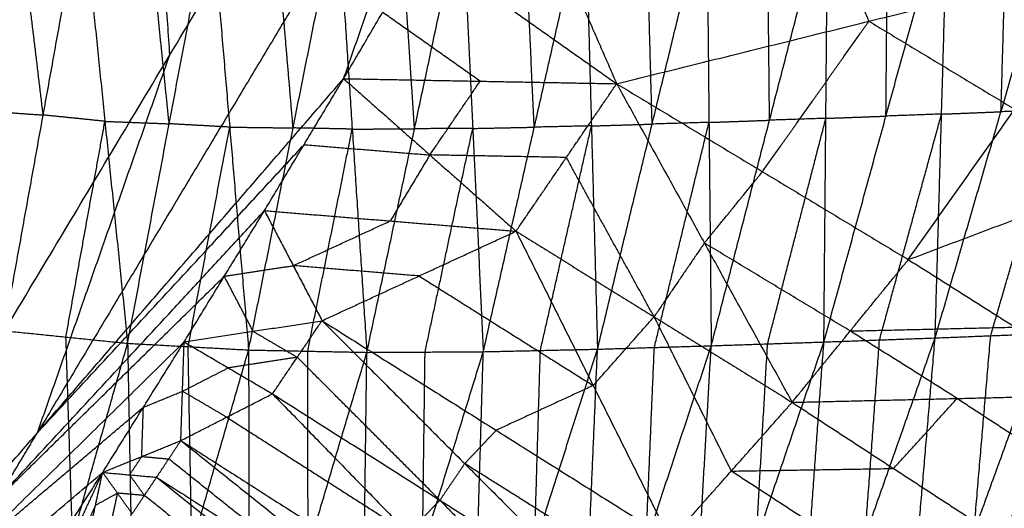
# Model space of a CAD drawing. Header units: millimetres. Extents: x -106 to 110, y -96 to 120.
# Tile 664 of 1020: x 86.58 to 92.24, y -41.97 to -39.16. Entities that reach past the tile are written whole.
import ezdxf

# ---------------------------------------------------------------- set-up
doc = ezdxf.new("R2010")
doc.units = ezdxf.units.MM
doc.header["$MEASUREMENT"] = 0
doc.layers.add('Default', color=7, linetype='Continuous', true_color=0x000000)

msp = doc.modelspace()

# ---------------------------------------------------------------- linework, layer by layer
at = {"layer": 'Default'}
for points in [[(87.0432, -33.5978, 10.5669), (87.2425, -36.4814, 11.292), (87.4418, -39.3649, 12.0172)], [(84.9206, -43.5713, 12.0172), (87.4418, -39.3649, 12.0172), (89.963, -35.1585, 12.0172)], [(88.4432, -39.4986, 12.4242), (89.2031, -37.3286, 12.2207), (89.963, -35.1585, 12.0172)], [(89.2031, -37.3286, 12.2207), (87.9425, -39.4318, 12.2207), (86.6819, -41.535, 12.2207)], [(89.334, -37.9685, 12.4242), (89.674, -38.7481, 12.7597), (90.014, -39.5276, 13.0952)], [(91.1252, -38.3887, 13.0681), (91.2953, -38.7785, 13.2358), (91.4653, -39.1682, 13.4036)], [(91.8463, -40.9897, 8.5881), (92.2253, -39.6888, 8.2274), (92.6043, -38.3878, 7.8667)], [(92.2253, -39.6888, 8.2274), (92.2439, -39.045, 7.9621), (92.2624, -38.4012, 7.6968)], [(86.7148, -39.7077, 5.8482), (86.6386, -39.074, 5.5965), (86.5624, -38.4403, 5.3448)], [(90.5582, -41.0349, 7.9537), (90.8936, -39.7376, 7.5732), (91.229, -38.4403, 7.1926)], [(90.8936, -39.7376, 7.5732), (90.8871, -39.0952, 7.3018), (90.8806, -38.4527, 7.0304)], [(91.2064, -41.0132, 8.2692), (91.5634, -39.7139, 7.898), (91.9204, -38.4146, 7.5268)], [(91.2064, -41.0132, 8.2692), (91.2177, -39.7268, 7.7309), (91.229, -38.4403, 7.1926)], [(91.5634, -39.7139, 7.898), (91.5691, -39.0707, 7.6288), (91.5747, -38.4275, 7.3597)], [(91.8463, -40.9897, 8.5881), (91.8834, -39.7022, 8.0574), (91.9204, -38.4146, 7.5268)], [(86.4905, -40.9484, 6.2394), (86.7148, -39.7077, 5.8482), (86.939, -38.467, 5.4571)], [(86.939, -38.467, 5.4571), (87.0698, -39.7439, 5.9786), (87.2005, -41.0209, 6.5001)], [(87.2005, -41.0209, 6.5001), (87.4396, -39.7581, 6.1024), (87.6787, -38.4953, 5.7048)], [(87.4396, -39.7581, 6.1024), (87.3742, -39.1196, 5.8417), (87.3089, -38.4811, 5.5809)], [(87.6787, -38.4953, 5.7048), (87.7876, -39.7772, 6.2389), (87.8965, -41.0592, 6.7731)], [(87.8965, -41.0592, 6.7731), (88.1525, -39.7819, 6.3732), (88.4084, -38.5046, 5.9733)], [(88.1525, -39.7819, 6.3732), (88.098, -39.1409, 6.1061), (88.0435, -38.5, 5.839)], [(88.4084, -38.5046, 5.9733), (88.4926, -39.7888, 6.5142), (88.5768, -41.0729, 7.055)], [(88.5768, -41.0729, 7.055), (88.8511, -39.7867, 6.6563), (89.1254, -38.5004, 6.2577)], [(88.8511, -39.7867, 6.6563), (88.809, -39.1446, 6.3859), (88.7669, -38.5025, 6.1155)], [(89.1254, -38.5004, 6.2577), (89.1861, -39.7848, 6.8021), (89.2467, -41.0692, 7.3465)], [(89.2467, -41.0692, 7.3465), (89.5402, -39.7776, 6.9517), (89.8337, -38.4861, 6.5569)], [(89.5402, -39.7776, 6.9517), (89.5099, -39.1355, 6.6795), (89.4796, -38.4933, 6.4073)], [(89.8337, -38.4861, 6.5569), (89.8688, -39.7704, 7.101), (89.9039, -41.0546, 7.645)], [(89.9039, -41.0546, 7.645), (90.2181, -39.7598, 7.2566), (90.5323, -38.465, 6.8681)], [(90.2181, -39.7598, 7.2566), (90.2006, -39.1177, 6.9845), (90.183, -38.4756, 6.7125)], [(90.5323, -38.465, 6.8681), (90.5452, -39.75, 7.4109), (90.5582, -41.0349, 7.9537)], [(88.4432, -39.4986, 12.4242), (88.6675, -39.1171, 12.4242), (88.8919, -38.7355, 12.4242)], [(88.4432, -39.4986, 12.4242), (88.6675, -39.1171, 12.4242), (88.8919, -38.7355, 12.4242)], [(88.8919, -38.7355, 12.4242), (89.453, -39.1316, 12.7597), (90.014, -39.5276, 13.0952)], [(90.014, -39.5276, 13.0952), (91.4653, -39.1682, 13.4036), (92.9165, -38.8089, 13.712)], [(91.6921, -40.5395, 13.6654), (92.3043, -39.6742, 13.6887), (92.9165, -38.8089, 13.712)], [(89.2286, -39.5131, 12.7597), (88.9481, -39.3151, 12.592), (88.6675, -39.1171, 12.4242)], [(90.8531, -40.0336, 13.3803), (91.1592, -39.6009, 13.3919), (91.4653, -39.1682, 13.4036)], [(91.4653, -39.1682, 13.4036), (91.8848, -39.4212, 13.5461), (92.3043, -39.6742, 13.6887)], [(86.6819, -41.535, 12.2207), (87.0619, -40.4499, 12.1189), (87.4418, -39.3649, 12.0172)], [(84.9206, -43.5713, 12.0172), (86.6819, -41.535, 12.2207), (88.4432, -39.4986, 12.4242)], [(87.9877, -40.2578, 12.4242), (88.2154, -39.8782, 12.4242), (88.4432, -39.4986, 12.4242)], [(87.9877, -40.2578, 12.4242), (88.2154, -39.8782, 12.4242), (88.4432, -39.4986, 12.4242)], [(88.4432, -39.4986, 12.4242), (88.9392, -39.9374, 12.744), (89.4352, -40.3762, 13.0638)], [(88.4432, -39.4986, 12.4242), (89.2286, -39.5131, 12.7597), (90.014, -39.5276, 13.0952)], [(88.9392, -39.9374, 12.744), (89.0839, -39.7253, 12.7519), (89.2286, -39.5131, 12.7597)], [(89.4352, -40.3762, 13.0638), (89.7246, -39.9519, 13.0795), (90.014, -39.5276, 13.0952)], [(90.014, -39.5276, 13.0952), (90.5188, -40.4441, 13.3627), (91.0236, -41.3605, 13.6301)], [(90.014, -39.5276, 13.0952), (90.8531, -40.0336, 13.3803), (91.6921, -40.5395, 13.6654)], [(91.6921, -40.5395, 13.6654), (92.9686, -40.0588, 13.6123), (94.2451, -39.5781, 13.5591)], [(86.3382, -39.681, 5.7359), (86.5265, -39.6943, 5.7921), (86.7148, -39.7077, 5.8482)], [(87.0698, -39.7439, 5.9786), (86.8923, -39.7258, 5.9134), (86.7148, -39.7077, 5.8482)], [(91.5264, -41.0015, 8.4286), (91.7049, -40.3518, 8.243), (91.8834, -39.7022, 8.0574)], [(91.8834, -39.7022, 8.0574), (91.7234, -39.708, 7.9777), (91.5634, -39.7139, 7.898)], [(91.8834, -39.7022, 8.0574), (92.0544, -39.6955, 8.1424), (92.2253, -39.6888, 8.2274)], [(92.166, -40.9773, 8.7499), (92.3555, -40.3268, 8.5696), (92.545, -39.6763, 8.3892)], [(92.545, -39.6763, 8.3892), (92.3852, -39.6826, 8.3083), (92.2253, -39.6888, 8.2274)], [(86.8455, -40.9846, 6.3697), (86.9576, -40.3643, 6.1742), (87.0698, -39.7439, 5.9786)], [(87.0698, -39.7439, 5.9786), (87.2547, -39.751, 6.0405), (87.4396, -39.7581, 6.1024)], [(87.7876, -39.7772, 6.2389), (87.6136, -39.7677, 6.1707), (87.4396, -39.7581, 6.1024)], [(89.8688, -39.7704, 7.101), (90.0435, -39.7651, 7.1788), (90.2181, -39.7598, 7.2566)], [(90.5452, -39.75, 7.4109), (90.3817, -39.7549, 7.3337), (90.2181, -39.7598, 7.2566)], [(90.231, -41.0447, 7.7994), (90.3881, -40.3974, 7.6052), (90.5452, -39.75, 7.4109)], [(90.5452, -39.75, 7.4109), (90.7194, -39.7438, 7.492), (90.8936, -39.7376, 7.5732)], [(90.8823, -41.024, 8.1115), (91.05, -40.3754, 7.9212), (91.2177, -39.7268, 7.7309)], [(91.2177, -39.7268, 7.7309), (91.0556, -39.7322, 7.652), (90.8936, -39.7376, 7.5732)], [(91.2177, -39.7268, 7.7309), (91.3905, -39.7203, 7.8145), (91.5634, -39.7139, 7.898)], [(87.5485, -41.04, 6.6366), (87.6681, -40.4086, 6.4378), (87.7876, -39.7772, 6.2389)], [(87.7876, -39.7772, 6.2389), (87.97, -39.7796, 6.3061), (88.1525, -39.7819, 6.3732)], [(88.4926, -39.7888, 6.5142), (88.3225, -39.7853, 6.4437), (88.1525, -39.7819, 6.3732)], [(88.2367, -41.0661, 6.9141), (88.3646, -40.4274, 6.7141), (88.4926, -39.7888, 6.5142)], [(88.4926, -39.7888, 6.5142), (88.6719, -39.7877, 6.5853), (88.8511, -39.7867, 6.6563)], [(89.1861, -39.7848, 6.8021), (89.0186, -39.7857, 6.7292), (88.8511, -39.7867, 6.6563)], [(88.9118, -41.0711, 7.2008), (89.0489, -40.4279, 7.0014), (89.1861, -39.7848, 6.8021)], [(89.1861, -39.7848, 6.8021), (89.3631, -39.7812, 6.8769), (89.5402, -39.7776, 6.9517)], [(89.8688, -39.7704, 7.101), (89.7045, -39.774, 7.0263), (89.5402, -39.7776, 6.9517)], [(89.5753, -41.0619, 7.4958), (89.7221, -40.4161, 7.2984), (89.8688, -39.7704, 7.101)], [(86.6819, -41.535, 12.2207), (87.4487, -40.7066, 12.3225), (88.2154, -39.8782, 12.4242)], [(88.2154, -39.8782, 12.4242), (88.5773, -39.9078, 12.5841), (88.9392, -39.9374, 12.744)], [(88.9392, -39.9374, 12.744), (88.8253, -40.1272, 12.744), (88.7114, -40.317, 12.744)], [(89.7246, -39.9519, 13.0795), (89.3319, -39.9447, 12.9118), (88.9392, -39.9374, 12.744)], [(90.2294, -40.8684, 13.347), (89.977, -40.4102, 13.2132), (89.7246, -39.9519, 13.0795)], [(90.5188, -40.4441, 13.3627), (90.686, -40.2388, 13.3715), (90.8531, -40.0336, 13.3803)], [(84.9206, -43.5713, 12.0172), (86.4542, -41.9145, 12.2207), (87.9877, -40.2578, 12.4242)], [(87.5256, -41.0129, 12.4242), (87.7567, -40.6353, 12.4242), (87.9877, -40.2578, 12.4242)], [(87.5256, -41.0129, 12.4242), (87.7567, -40.6353, 12.4242), (87.9877, -40.2578, 12.4242)], [(87.9877, -40.2578, 12.4242), (88.1534, -40.5743, 12.5802), (88.3192, -40.8909, 12.7361)], [(87.9877, -40.2578, 12.4242), (88.7114, -40.317, 12.744), (89.4352, -40.3762, 13.0638)], [(88.1534, -40.5743, 12.5802), (88.4324, -40.4457, 12.6621), (88.7114, -40.317, 12.744)], [(88.3192, -40.8909, 12.7361), (88.8772, -40.6336, 12.9), (89.4352, -40.3762, 13.0638)], [(89.4352, -40.3762, 13.0638), (89.8789, -41.2639, 13.3265), (90.3227, -42.1516, 13.5893)], [(89.4352, -40.3762, 13.0638), (90.2294, -40.8684, 13.347), (91.0236, -41.3605, 13.6301)], [(90.5188, -40.4441, 13.3627), (90.3741, -40.6562, 13.3548), (90.2294, -40.8684, 13.347)], [(91.3579, -40.95, 13.6478), (90.9383, -40.6971, 13.5052), (90.5188, -40.4441, 13.3627)], [(91.0236, -41.3605, 13.6301), (91.3579, -40.95, 13.6478), (91.6921, -40.5395, 13.6654)], [(91.6921, -40.5395, 13.6654), (92.3075, -40.9277, 13.6216), (92.9229, -41.3159, 13.5778)], [(87.7567, -40.6353, 12.4242), (87.955, -40.6048, 12.5022), (88.1534, -40.5743, 12.5802)], [(88.8772, -40.6336, 12.9), (88.5153, -40.6039, 12.7401), (88.1534, -40.5743, 12.5802)], [(86.4542, -41.9145, 12.2207), (87.1054, -41.2749, 12.3225), (87.7567, -40.6353, 12.4242)], [(87.9224, -40.9519, 12.5802), (87.8395, -40.7936, 12.5022), (87.7567, -40.6353, 12.4242)], [(88.8772, -40.6336, 12.9), (89.378, -40.9487, 13.1133), (89.8789, -41.2639, 13.3265)], [(87.5256, -41.0129, 12.4242), (87.9224, -40.9519, 12.5802), (88.3192, -40.8909, 12.7361)], [(88.0339, -41.3115, 12.7246), (88.1765, -41.1012, 12.7304), (88.3192, -40.8909, 12.7361)], [(88.3192, -40.8909, 12.7361), (89.1398, -41.7129, 13.1517), (89.9604, -42.5348, 13.5673)], [(88.3192, -40.8909, 12.7361), (89.3209, -41.5212, 13.1627), (90.3227, -42.1516, 13.5893)], [(89.8789, -41.2639, 13.3265), (90.0542, -41.0662, 13.3368), (90.2294, -40.8684, 13.347)], [(90.2294, -40.8684, 13.347), (90.4513, -41.3122, 13.4783), (90.6732, -41.7561, 13.6097)], [(86.4905, -40.9484, 6.2394), (86.8455, -40.9846, 6.3697), (87.2005, -41.0209, 6.5001)], [(87.9224, -40.9519, 12.5802), (88.0495, -41.0266, 12.6553), (88.1765, -41.1012, 12.7304)], [(91.3579, -40.95, 13.6478), (91.8327, -40.9389, 13.6347), (92.3075, -40.9277, 13.6216)], [(91.9733, -41.3382, 13.604), (91.6656, -41.1441, 13.6259), (91.3579, -40.95, 13.6478)], [(84.9206, -43.5713, 12.0172), (86.2231, -42.2921, 12.2207), (87.5256, -41.0129, 12.4242)], [(86.8836, -42.1397, 7.2437), (86.8646, -41.5622, 6.8067), (86.8455, -40.9846, 6.3697)], [(87.0569, -41.7639, 12.4242), (87.2912, -41.3884, 12.4242), (87.5256, -41.0129, 12.4242)], [(87.0569, -41.7639, 12.4242), (87.2912, -41.3884, 12.4242), (87.5256, -41.0129, 12.4242)], [(87.5068, -41.5803, 12.5695), (87.5162, -41.2966, 12.4969), (87.5256, -41.0129, 12.4242)], [(87.5256, -41.0129, 12.4242), (87.7797, -41.1622, 12.5744), (88.0339, -41.3115, 12.7246)], [(90.4282, -43.2945, 9.7591), (90.8173, -42.1539, 9.0142), (91.2064, -41.0132, 8.2692)], [(90.5582, -41.0349, 7.9537), (90.8823, -41.024, 8.1115), (91.2064, -41.0132, 8.2692)], [(91.0417, -43.2737, 10.063), (91.444, -42.1317, 9.3256), (91.8463, -40.9897, 8.5881)], [(91.0417, -43.2737, 10.063), (91.124, -42.1435, 9.1661), (91.2064, -41.0132, 8.2692)], [(91.2064, -41.0132, 8.2692), (91.5264, -41.0015, 8.4286), (91.8463, -40.9897, 8.5881)], [(91.444, -42.1317, 9.3256), (91.4852, -41.5666, 8.8771), (91.5264, -41.0015, 8.4286)], [(91.6527, -43.2514, 10.3693), (92.0692, -42.1081, 9.6405), (92.4856, -40.9648, 8.9117)], [(91.6527, -43.2514, 10.3693), (91.7495, -42.1206, 9.4787), (91.8463, -40.9897, 8.5881)], [(91.8463, -40.9897, 8.5881), (92.166, -40.9773, 8.7499), (92.4856, -40.9648, 8.9117)], [(92.0692, -42.1081, 9.6405), (92.1176, -41.5427, 9.1952), (92.166, -40.9773, 8.7499)], [(86.5667, -43.2586, 7.9874), (86.8836, -42.1397, 7.2437), (87.2005, -41.0209, 6.5001)], [(87.2005, -41.0209, 6.5001), (87.2217, -42.1686, 7.39), (87.2428, -43.3163, 8.28)], [(87.2005, -41.0209, 6.5001), (87.5485, -41.04, 6.6366), (87.8965, -41.0592, 6.7731)], [(87.2428, -43.3163, 8.28), (87.5697, -42.1877, 7.5265), (87.8965, -41.0592, 6.7731)], [(87.5697, -42.1877, 7.5265), (87.5591, -41.6139, 7.0816), (87.5485, -41.04, 6.6366)], [(87.8965, -41.0592, 6.7731), (87.8986, -42.1998, 7.672), (87.9007, -43.3404, 8.5709)], [(87.8965, -41.0592, 6.7731), (88.2367, -41.0661, 6.9141), (88.5768, -41.0729, 7.055)], [(88.2388, -42.2067, 7.813), (88.2377, -41.6364, 7.3635), (88.2367, -41.0661, 6.9141)], [(88.547, -43.3419, 8.8636), (88.8969, -42.2055, 8.1051), (89.2467, -41.0692, 7.3465)], [(88.5768, -41.0729, 7.055), (88.9118, -41.0711, 7.2008), (89.2467, -41.0692, 7.3465)], [(89.179, -43.3303, 9.1571), (89.5415, -42.1925, 8.4011), (89.9039, -41.0546, 7.645)], [(89.179, -43.3303, 9.1571), (89.2129, -42.1998, 8.2518), (89.2467, -41.0692, 7.3465)], [(89.2467, -41.0692, 7.3465), (89.5753, -41.0619, 7.4958), (89.9039, -41.0546, 7.645)], [(89.5415, -42.1925, 8.4011), (89.5584, -41.6272, 7.9484), (89.5753, -41.0619, 7.4958)], [(89.8066, -43.3135, 9.4562), (90.1824, -42.1742, 8.705), (90.5582, -41.0349, 7.9537)], [(89.8066, -43.3135, 9.4562), (89.8553, -42.1841, 8.5506), (89.9039, -41.0546, 7.645)], [(89.9039, -41.0546, 7.645), (90.231, -41.0447, 7.7994), (90.5582, -41.0349, 7.9537)], [(90.1824, -42.1742, 8.705), (90.2067, -41.6095, 8.2522), (90.231, -41.0447, 7.7994)], [(90.4282, -43.2945, 9.7591), (90.4932, -42.1647, 8.8564), (90.5582, -41.0349, 7.9537)], [(90.8173, -42.1539, 9.0142), (90.8498, -41.5889, 8.5628), (90.8823, -41.024, 8.1115)], [(88.1765, -41.1012, 12.7304), (87.9781, -41.1317, 12.6524), (87.7797, -41.1622, 12.5744)], [(87.9007, -43.3404, 8.5709), (88.2388, -42.2067, 7.813), (88.5768, -41.0729, 7.055)], [(88.9971, -41.9232, 13.1459), (88.5868, -41.5122, 12.9381), (88.1765, -41.1012, 12.7304)], [(88.547, -43.3419, 8.8636), (88.5619, -42.2074, 7.9593), (88.5768, -41.0729, 7.055)], [(88.8969, -42.2055, 8.1051), (88.9043, -41.6383, 7.6529), (88.9118, -41.0711, 7.2008)], [(87.5162, -41.2966, 12.4969), (87.648, -41.2294, 12.5356), (87.7797, -41.1622, 12.5744)], [(87.2912, -41.3884, 12.4242), (87.4037, -41.3425, 12.4606), (87.5162, -41.2966, 12.4969)], [(87.7703, -41.4459, 12.6471), (87.6432, -41.3713, 12.572), (87.5162, -41.2966, 12.4969)], [(89.8789, -41.2639, 13.3265), (89.5999, -41.3926, 13.2446), (89.3209, -41.5212, 13.1627)], [(87.5068, -41.5803, 12.5695), (87.7703, -41.4459, 12.6471), (88.0339, -41.3115, 12.7246)], [(88.0339, -41.3115, 12.7246), (88.8149, -42.113, 13.1355), (89.596, -42.9144, 13.5464)], [(88.0339, -41.3115, 12.7246), (88.9971, -41.9232, 13.1459), (89.9604, -42.5348, 13.5673)], [(91.0236, -41.3605, 13.6301), (91.9733, -41.3382, 13.604), (92.9229, -41.3159, 13.5778)], [(91.6073, -41.7409, 13.6115), (91.7903, -41.5396, 13.6077), (91.9733, -41.3382, 13.604)], [(91.9733, -41.3382, 13.604), (92.2651, -41.5284, 13.5946), (92.557, -41.7186, 13.5853)], [(92.191, -42.1214, 13.5928), (92.557, -41.7186, 13.5853), (92.9229, -41.3159, 13.5778)], [(86.2231, -42.2921, 12.2207), (86.7572, -41.8402, 12.3225), (87.2912, -41.3884, 12.4242)], [(87.2818, -41.6721, 12.4969), (87.2865, -41.5303, 12.4606), (87.2912, -41.3884, 12.4242)], [(90.3227, -42.1516, 13.5893), (90.6732, -41.7561, 13.6097), (91.0236, -41.3605, 13.6301)], [(91.0236, -41.3605, 13.6301), (91.6073, -41.7409, 13.6115), (92.191, -42.1214, 13.5928)], [(87.7703, -41.4459, 12.6471), (88.2926, -41.7794, 12.8913), (88.8149, -42.113, 13.1355)], [(89.1398, -41.7129, 13.1517), (89.2304, -41.6171, 13.1572), (89.3209, -41.5212, 13.1627)], [(86.4542, -41.9145, 12.2207), (86.568, -41.7247, 12.2207), (86.6819, -41.535, 12.2207)], [(87.0569, -41.7639, 12.4242), (87.2818, -41.6721, 12.4969), (87.5068, -41.5803, 12.5695)], [(87.3672, -41.7913, 12.5663), (87.437, -41.6858, 12.5679), (87.5068, -41.5803, 12.5695)], [(87.5068, -41.5803, 12.5695), (88.4584, -42.3399, 13.0525), (89.41, -43.0995, 13.5354)], [(87.5068, -41.5803, 12.5695), (88.5514, -42.2473, 13.058), (89.596, -42.9144, 13.5464)], [(87.212, -41.7776, 12.4953), (87.2469, -41.7249, 12.4961), (87.2818, -41.6721, 12.4969)], [(87.2818, -41.6721, 12.4969), (87.3594, -41.679, 12.5324), (87.437, -41.6858, 12.5679)], [(88.3886, -42.4454, 13.0509), (87.9128, -42.0656, 12.8094), (87.437, -41.6858, 12.5679)], [(92.191, -42.1214, 13.5928), (92.818, -41.8891, 13.476), (93.4451, -41.6568, 13.3592)], [(89.1398, -41.7129, 13.1517), (89.0684, -41.818, 13.1488), (88.9971, -41.9232, 13.1459)], [(90.1415, -42.3432, 13.5783), (89.6407, -42.028, 13.365), (89.1398, -41.7129, 13.1517)], [(90.6732, -41.7561, 13.6097), (91.1402, -41.7485, 13.6106), (91.6073, -41.7409, 13.6115)], [(84.9206, -43.5713, 12.0172), (85.9888, -42.6676, 12.2207), (87.0569, -41.7639, 12.4242)], [(86.5816, -42.5108, 12.4242), (86.8192, -42.1374, 12.4242), (87.0569, -41.7639, 12.4242)], [(86.5816, -42.5108, 12.4242), (86.8192, -42.1374, 12.4242), (87.0569, -41.7639, 12.4242)], [(86.8507, -42.2116, 12.4577), (86.9538, -41.9877, 12.441), (87.0569, -41.7639, 12.4242)], [(86.9745, -42.1408, 12.4918), (87.0157, -41.9524, 12.458), (87.0569, -41.7639, 12.4242)], [(87.0569, -41.7639, 12.4242), (87.1417, -41.8827, 12.4935), (87.2265, -42.0015, 12.5627)], [(87.0569, -41.7639, 12.4242), (87.212, -41.7776, 12.4953), (87.3672, -41.7913, 12.5663)], [(87.212, -41.7776, 12.4953), (87.2544, -41.837, 12.5299), (87.2969, -41.8964, 12.5645)], [(87.2265, -42.0015, 12.5627), (87.2969, -41.8964, 12.5645), (87.3672, -41.7913, 12.5663)], [(87.3672, -41.7913, 12.5663), (88.2928, -42.5347, 13.045), (89.2184, -43.278, 13.5236)], [(87.3672, -41.7913, 12.5663), (88.3886, -42.4454, 13.0509), (89.41, -43.0995, 13.5354)], [(91.2569, -42.1365, 13.591), (90.965, -41.9463, 13.6004), (90.6732, -41.7561, 13.6097)], [(87.0157, -41.9524, 12.458), (87.0787, -41.9175, 12.4758), (87.1417, -41.8827, 12.4935)], [(87.1417, -41.8827, 12.4935), (87.1211, -41.9769, 12.5104), (87.1005, -42.0712, 12.5273)], [(87.2969, -41.8964, 12.5645), (87.2193, -41.8896, 12.529), (87.1417, -41.8827, 12.4935)], [(88.2224, -42.6397, 13.0432), (87.7597, -42.2681, 12.8039), (87.2969, -41.8964, 12.5645)], [(87.0157, -41.9524, 12.458), (86.9641, -42.0643, 12.4664), (86.9126, -42.1762, 12.4748)], [(88.8149, -42.113, 13.1355), (88.906, -42.0181, 13.1407), (88.9971, -41.9232, 13.1459)], [(88.9971, -41.9232, 13.1459), (89.3877, -42.3239, 13.3514), (89.7782, -42.7246, 13.5569)]]:
    msp.add_open_spline(points, degree=2, dxfattribs=at)

doc.saveas('drawing.dxf')
